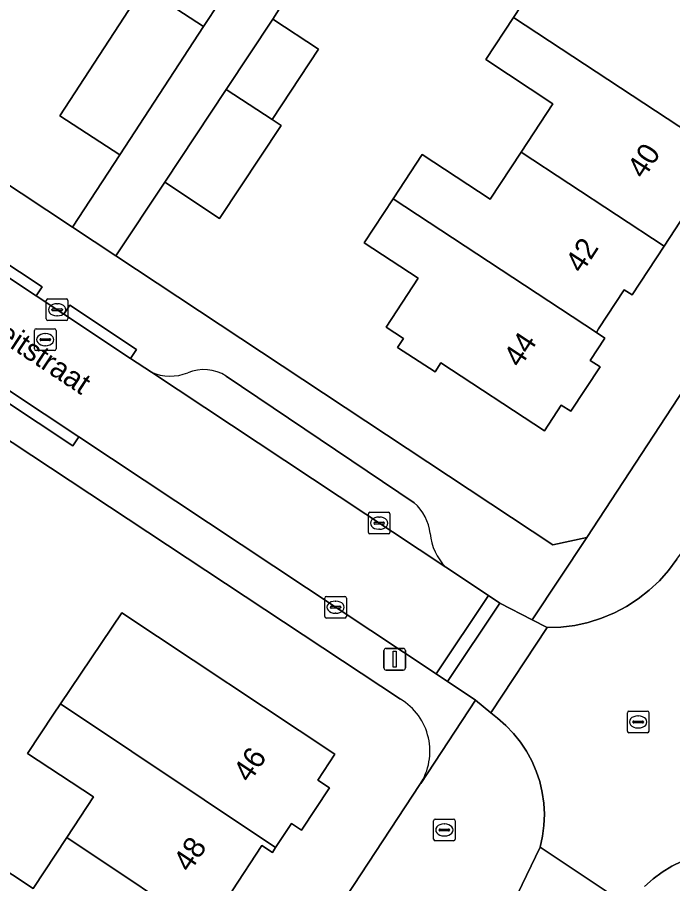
# Model space of a CAD drawing. Extents: x 159279 to 160377, y 384531 to 385888.
# Drawn here: x 159555.32 to 159585.63, y 385190.61 to 385230.66 of the extents above; entities that cross this region are included whole.
import ezdxf

# ---------------------------------------------------------------- set-up
doc = ezdxf.new("R2010")
doc.units = 0
for name, color, linetype in [('IMGEO_Erf', 7, 'Continuous'), ('IMGEO_Kolk', 7, 'Continuous'), ('IMGEO_Lichtmast', 7, 'Continuous'), ('IMGEO_Openbare_ruimte_label', 7, 'Continuous'), ('IMGEO_Pand', 7, 'Continuous'), ('IMGEO_Pand_nummerreeks', 7, 'Continuous'), ('IMGEO_Parkeervlak_open', 7, 'Continuous'), ('IMGEO_Rijbaan_lokaal_open', 7, 'Continuous'), ('IMGEO_Rioolput', 7, 'Continuous'), ('IMGEO_Voetpad_open', 7, 'Continuous')]:
    doc.layers.add(name, color=color, linetype=linetype)

msp = doc.modelspace()

# ---------------------------------------------------------------- linework, layer by layer
at = {"layer": 'IMGEO_Erf'}
for points in [[(159540.134, 385232.695), (159557.876, 385220.959), (159560.058, 385224.299), (159557.285, 385226.11), (159561.162, 385232.045), (159562.664, 385234.345), (159564.861, 385237.709), (159564.981, 385237.631), (159568.986, 385243.6), (159565.573, 385245.89), (159567.467, 385248.705), (159569.104, 385251.152), (159570.049, 385252.56), (159575.823, 385248.685), (159574.879, 385247.277), (159575.307, 385246.99), (159573.717, 385244.62), (159573.443, 385244.212), (159574.014, 385243.829), (159587.308, 385264.003), (159580.238, 385268.684), (159582.087, 385271.477), (159583.936, 385274.271), (159588.933, 385270.962)], [(159568.219, 385232.289), (159567.141, 385230.576), (159569.251, 385229.177), (159567.103, 385225.937), (159567.524, 385225.658), (159564.675, 385221.362), (159562.143, 385223.041), (159559.882, 385219.633), (159580.092, 385206.265), (159581.668, 385206.619), (159610.074, 385250)], [(159586.721, 385222.336), (159585.241, 385220.079), (159583.762, 385217.823), (159583.395, 385218.064), (159582.207, 385216.252), (159582.102, 385216.092), (159582.497, 385215.833), (159581.816, 385214.794), (159582.27, 385214.497), (159580.924, 385212.444), (159580.481, 385212.734), (159579.702, 385211.546), (159574.914, 385214.686), (159574.638, 385214.264), (159572.902, 385215.401), (159573.175, 385215.817), (159572.377, 385216.34), (159573.857, 385218.597), (159571.368, 385220.229), (159572.702, 385222.263), (159574.046, 385224.313), (159577.197, 385222.247), (159578.624, 385224.423), (159580.092, 385226.662), (159576.986, 385228.699), (159578.264, 385230.647), (159579.66, 385232.776)], [(159573.039, 385199.135), (159554.161, 385211.606), (159551.868, 385208.135), (159554.368, 385206.477), (159551.802, 385202.61), (159549.413, 385199.009), (159547.056, 385200.573), (159546.512, 385199.753), (159549.012, 385198.095), (159546.444, 385194.224), (159544.057, 385190.627), (159541.558, 385192.285), (159540.385, 385190.527)], [(159558.846, 385194.619), (159555.791, 385196.632), (159556.995, 385198.453), (159557.315, 385198.926), (159560.158, 385203.128), (159570.002, 385196.596), (159569.215, 385195.402), (159569.753, 385195.048), (159568.459, 385193.085), (159567.997, 385193.389), (159567.265, 385192.277), (159567.121, 385192.059), (159566.634, 385192.38), (159565.25, 385190.281)], [(159535.013, 385135.989), (159573.94, 385195.196)], [(159551.959, 385190.544), (159553.128, 385192.317), (159556.057, 385190.387), (159557.613, 385192.749), (159558.846, 385194.619)], [(159586.068, 385191.655), (159585.596, 385191.421), (159585.146, 385191.146), (159584.722, 385190.831), (159584.328, 385190.481)]]:
    msp.add_lwpolyline(points, dxfattribs=at)
msp.add_arc((159571.612, 385196.736), 2.792, 326.5197, 59.2485, dxfattribs=at)
at = {"layer": 'IMGEO_Kolk'}
for p, q in [((159556.659, 385216.713), (159556.659, 385217.565)), ((159556.734, 385217.639), (159557.586, 385217.639)), ((159557.66, 385217.565), (159557.66, 385216.713)), ((159556.918, 385217.133), (159556.918, 385217.145)), ((159556.961, 385217.182), (159557.359, 385217.182)), ((159557.147, 385217.419), (159557.172, 385217.419)), ((159557.402, 385217.145), (159557.402, 385217.133)), ((159557.356, 385217.096), (159556.958, 385217.096)), ((159557.17, 385216.859), (159557.145, 385216.859)), ((159557.586, 385216.639), (159556.734, 385216.639)), ((159571.555, 385206.849), (159571.555, 385207.701)), ((159571.63, 385207.775), (159572.482, 385207.775)), ((159572.043, 385207.555), (159572.068, 385207.555)), ((159572.556, 385207.701), (159572.556, 385206.849)), ((159571.814, 385207.269), (159571.814, 385207.281)), ((159572.252, 385207.232), (159571.854, 385207.232)), ((159571.857, 385207.318), (159572.255, 385207.318)), ((159572.298, 385207.281), (159572.298, 385207.269)), ((159572.482, 385206.775), (159571.63, 385206.775)), ((159572.066, 385206.995), (159572.041, 385206.995)), ((159569.538, 385202.963), (159569.538, 385203.815)), ((159569.613, 385203.889), (159570.465, 385203.889)), ((159570.026, 385203.669), (159570.051, 385203.669)), ((159570.539, 385203.815), (159570.539, 385202.963)), ((159569.797, 385203.383), (159569.797, 385203.395)), ((159570.235, 385203.346), (159569.837, 385203.346)), ((159569.84, 385203.432), (159570.238, 385203.432)), ((159570.049, 385203.109), (159570.024, 385203.109)), ((159570.281, 385203.395), (159570.281, 385203.383)), ((159570.465, 385202.889), (159569.613, 385202.889))]:
    msp.add_line(p, q, dxfattribs=at)
for points in [[(159556.659, 385216.713), (159556.659, 385217.565)], [(159556.734, 385217.639), (159557.586, 385217.639)], [(159557.66, 385217.565), (159557.66, 385216.713)], [(159557.586, 385216.639), (159556.734, 385216.639)], [(159571.555, 385206.849), (159571.555, 385207.701)], [(159571.63, 385207.775), (159572.482, 385207.775)], [(159572.556, 385207.701), (159572.556, 385206.849)], [(159572.482, 385206.775), (159571.63, 385206.775)], [(159569.538, 385202.963), (159569.538, 385203.815)], [(159569.613, 385203.889), (159570.465, 385203.889)], [(159570.539, 385203.815), (159570.539, 385202.963)], [(159570.465, 385202.889), (159569.613, 385202.889)]]:
    msp.add_lwpolyline(points, dxfattribs=at)
for centre, radius, start, end in [((159556.736, 385217.563), 0.0765, 91.552, 178.448), ((159556.736, 385217.563), 0.0765, 91.552, 178.448), ((159557.584, 385217.563), 0.0765, 1.552, 88.448), ((159557.584, 385217.563), 0.0765, 1.552, 88.448), ((159556.958, 385217.142), 0.0403, 85.8775, 175.7526), ((159556.955, 385217.132), 0.0366, 178.938, 274.7102), ((159557.359, 385217.139), 0.043, 264.8664, 352.4533), ((159557.363, 385217.144), 0.0386, 1.7309, 96.639), ((159556.736, 385216.715), 0.0765, 181.552, 268.448), ((159556.736, 385216.715), 0.0765, 181.552, 268.448), ((159557.584, 385216.715), 0.0765, 271.552, 358.448), ((159557.584, 385216.715), 0.0765, 271.552, 358.448), ((159571.632, 385207.699), 0.0765, 91.552, 178.448), ((159571.632, 385207.699), 0.0765, 91.552, 178.448), ((159572.48, 385207.699), 0.0765, 1.552, 88.448), ((159572.48, 385207.699), 0.0765, 1.552, 88.448), ((159571.854, 385207.278), 0.0403, 85.8775, 175.7526), ((159571.851, 385207.268), 0.0366, 178.938, 274.7102), ((159572.255, 385207.275), 0.043, 264.8664, 352.4533), ((159572.259, 385207.28), 0.0386, 1.7309, 96.639), ((159571.632, 385206.851), 0.0765, 181.552, 268.448), ((159571.632, 385206.851), 0.0765, 181.552, 268.448), ((159572.48, 385206.851), 0.0765, 271.552, 358.448), ((159572.48, 385206.851), 0.0765, 271.552, 358.448), ((159569.615, 385203.813), 0.0765, 91.552, 178.448), ((159569.615, 385203.813), 0.0765, 91.552, 178.448), ((159570.463, 385203.813), 0.0765, 1.552, 88.448), ((159570.463, 385203.813), 0.0765, 1.552, 88.448), ((159569.837, 385203.392), 0.0403, 85.8775, 175.7526), ((159569.834, 385203.382), 0.0366, 178.938, 274.7102), ((159570.238, 385203.389), 0.043, 264.8664, 352.4533), ((159570.242, 385203.394), 0.0386, 1.7309, 96.639), ((159569.615, 385202.965), 0.0765, 181.552, 268.448), ((159569.615, 385202.965), 0.0765, 181.552, 268.448), ((159570.463, 385202.965), 0.0765, 271.552, 358.448), ((159570.463, 385202.965), 0.0765, 271.552, 358.448)]:
    msp.add_arc(centre, radius, start, end, dxfattribs=at)
for centre, major_axis, ratio, start_param, end_param in [((159557.146, 385217.139), (-0.387, 0.002), 0.722429, 4.712389, 7.853982), ((159557.171, 385217.139), (-0.39, 0.002), 0.717154, 1.570796, 4.712389), ((159572.042, 385207.275), (-0.387, 0.002), 0.722429, 4.712389, 7.853982), ((159572.067, 385207.275), (-0.39, 0.002), 0.717154, 1.570796, 4.712389), ((159570.025, 385203.389), (-0.387, 0.002), 0.722429, 4.712389, 7.853982), ((159570.05, 385203.389), (-0.39, 0.002), 0.717154, 1.570796, 4.712389)]:
    msp.add_ellipse(centre, major_axis=major_axis, ratio=ratio, start_param=start_param, end_param=end_param, dxfattribs=at)
at = {"layer": 'IMGEO_Lichtmast'}
for p, q in [((159572.276, 385200.587), (159572.276, 385201.387)), ((159572.276, 385201.387), (159572.276, 385200.587)), ((159572.376, 385201.487), (159573.166, 385201.487)), ((159573.166, 385201.487), (159572.376, 385201.487)), ((159573.266, 385201.387), (159573.266, 385200.587)), ((159573.266, 385200.587), (159573.266, 385201.387)), ((159573.166, 385200.487), (159572.376, 385200.487)), ((159572.376, 385200.487), (159573.166, 385200.487))]:
    msp.add_line(p, q, dxfattribs=at)
msp.add_lwpolyline([(159572.696, 385201.362), (159572.846, 385201.362), (159572.846, 385200.612), (159572.696, 385200.612), (159572.696, 385201.362)], dxfattribs=at)
for centre, start, end in [((159572.376, 385201.387), 90, 180), ((159572.376, 385201.387), 90, 180), ((159573.166, 385201.387), 0, 90), ((159573.166, 385201.387), 360, 90), ((159572.376, 385200.587), 180, 270), ((159572.376, 385200.587), 180, 270), ((159573.166, 385200.587), 270, 0), ((159573.166, 385200.587), 270, 0)]:
    msp.add_arc(centre, 0.1, start, end, dxfattribs=at)
at = {"layer": 'IMGEO_Pand'}
for points in [[(159567.539, 385235.961), (159564.981, 385237.631), (159564.861, 385237.709), (159562.664, 385234.345), (159561.162, 385232.045), (159563.929, 385230.225), (159565.437, 385232.533), (159567.643, 385235.893)], [(159584.129, 385232.788), (159581.011, 385234.836), (159579.66, 385232.776), (159578.264, 385230.647), (159587.588, 385224.532), (159588.857, 385226.467), (159589.282, 385226.188), (159590.756, 385228.435)], [(159561.162, 385232.045), (159557.285, 385226.11), (159560.058, 385224.299), (159563.929, 385230.225)], [(159567.103, 385225.937), (159569.251, 385229.177), (159567.141, 385230.576), (159564.984, 385227.324)], [(159578.264, 385230.647), (159576.986, 385228.699), (159580.092, 385226.662), (159578.624, 385224.423), (159585.241, 385220.079), (159586.721, 385222.336), (159586.32, 385222.599), (159587.588, 385224.532)], [(159564.984, 385227.324), (159562.143, 385223.041), (159564.675, 385221.362), (159567.524, 385225.658), (159567.103, 385225.937)], [(159578.624, 385224.423), (159577.197, 385222.247), (159574.046, 385224.313), (159572.702, 385222.263), (159582.102, 385216.092), (159582.207, 385216.252), (159583.395, 385218.064), (159583.762, 385217.823), (159585.241, 385220.079)], [(159572.702, 385222.263), (159571.368, 385220.229), (159573.857, 385218.597), (159572.377, 385216.34), (159573.175, 385215.817), (159572.902, 385215.401), (159574.638, 385214.264), (159574.914, 385214.686), (159579.702, 385211.546), (159580.481, 385212.734), (159580.924, 385212.444), (159582.27, 385214.497), (159581.816, 385214.794), (159582.497, 385215.833), (159582.102, 385216.092)], [(159567.265, 385192.277), (159567.997, 385193.389), (159568.459, 385193.085), (159569.753, 385195.048), (159569.215, 385195.402), (159570.002, 385196.596), (159560.158, 385203.128), (159557.315, 385198.926)], [(159564.526, 385188.13), (159565.415, 385189.479), (159565.25, 385190.281), (159566.634, 385192.38), (159567.121, 385192.059), (159567.265, 385192.277), (159557.315, 385198.926), (159556.995, 385198.453), (159555.791, 385196.632), (159558.846, 385194.619), (159557.613, 385192.749)], [(159557.613, 385192.749), (159556.057, 385190.387), (159553.128, 385192.317), (159551.959, 385190.544), (159561.27, 385184.331), (159562.71, 385186.516), (159563.58, 385186.695), (159564.526, 385188.13)]]:
    msp.add_lwpolyline(points, close=True, dxfattribs=at)
at = {"layer": 'IMGEO_Parkeervlak_open'}
for points in [[(159561.521, 385214.25), (159575.138, 385205.233)], [(159573.673, 385208.214), (159564.978, 385214.071)]]:
    msp.add_lwpolyline(points, dxfattribs=at)
for centre, radius, start, end in [((159563.944, 385212.459), 1.915, 57.3295, 112.8284), ((159562.392, 385216.266), 2.196, 246.6238, 291.6029), ((159572.277, 385206.59), 2.142, 5.3877, 49.3098), ((159577.071, 385207.087), 2.679, 186.3484, 223.8021)]:
    msp.add_arc(centre, radius, start, end, dxfattribs=at)
at = {"layer": 'IMGEO_Rijbaan_lokaal_open'}
for points in [[(159554.953, 385213.385), (159558.16, 385211.263), (159574.689, 385200.309), (159577.106, 385203.93), (159575.138, 385205.233), (159561.521, 385214.25), (159560.555, 385214.89), (159557.466, 385216.936), (159556.185, 385217.783), (159552.991, 385219.899), (159552.028, 385220.537), (159545.411, 385224.965), (159541.635, 385227.423), (159538.775, 385229.313), (159538.484, 385229.512), (159537.956, 385229.86), (159535.535, 385226.241), (159539.571, 385223.563), (159543.959, 385220.719), (159550.572, 385216.287), (159553.792, 385214.157)], [(159574.689, 385200.309), (159575.214, 385199.961), (159577.631, 385203.582), (159577.106, 385203.93)], [(159579.823, 385202.444), (159579.129, 385202.804), (159577.631, 385203.582), (159575.214, 385199.961), (159576.499, 385199.102), (159576.505, 385199.097), (159577.218, 385198.505)], [(159581.725, 385190.818), (159579.503, 385192.301), (159578.449, 385190.118), (159578.102, 385189.592), (159581.809, 385187.106), (159582.156, 385187.632), (159583.575, 385189.584)]]:
    msp.add_lwpolyline(points, close=True, dxfattribs=at)
for points in [[(159585.828, 385205.604), (159585.445, 385205.089), (159585.017, 385204.609), (159584.548, 385204.17), (159584.042, 385203.775), (159583.503, 385203.426), (159582.935, 385203.127), (159582.342, 385202.88), (159581.729, 385202.687), (159581.102, 385202.549), (159580.465, 385202.468), (159579.823, 385202.444), (159577.218, 385198.505), (159577.533, 385198.258), (159577.919, 385197.923), (159578.273, 385197.555), (159578.593, 385197.157), (159578.877, 385196.732), (159579.121, 385196.283), (159579.324, 385195.815), (159579.484, 385195.33), (159579.6, 385194.832), (159579.672, 385194.327), (159579.698, 385193.817), (159579.678, 385193.306), (159579.613, 385192.8), (159579.503, 385192.301), (159581.725, 385190.818), (159583.575, 385189.584)], [(159584.328, 385190.481), (159584.722, 385190.831), (159585.146, 385191.146), (159585.596, 385191.421), (159586.068, 385191.655)]]:
    msp.add_lwpolyline(points, dxfattribs=at)
at = {"layer": 'IMGEO_Rioolput'}
for p, q in [((159556.109, 385215.33), (159556.109, 385216.182)), ((159556.184, 385216.256), (159557.036, 385216.256)), ((159556.597, 385216.036), (159556.622, 385216.036)), ((159557.11, 385216.182), (159557.11, 385215.33)), ((159556.368, 385215.75), (159556.368, 385215.762)), ((159556.806, 385215.713), (159556.408, 385215.713)), ((159556.411, 385215.799), (159556.809, 385215.799)), ((159556.852, 385215.762), (159556.852, 385215.75)), ((159557.036, 385215.256), (159556.184, 385215.256)), ((159556.62, 385215.476), (159556.595, 385215.476)), ((159583.535, 385197.66), (159583.535, 385198.512)), ((159583.61, 385198.586), (159584.462, 385198.586)), ((159584.023, 385198.366), (159584.048, 385198.366)), ((159584.536, 385198.512), (159584.536, 385197.66)), ((159583.794, 385198.08), (159583.794, 385198.092)), ((159584.232, 385198.043), (159583.834, 385198.043)), ((159583.837, 385198.129), (159584.235, 385198.129)), ((159584.278, 385198.092), (159584.278, 385198.08)), ((159584.462, 385197.586), (159583.61, 385197.586)), ((159584.046, 385197.806), (159584.021, 385197.806)), ((159574.57, 385192.668), (159574.57, 385193.52)), ((159574.645, 385193.594), (159575.497, 385193.594)), ((159575.571, 385193.52), (159575.571, 385192.668)), ((159574.829, 385193.088), (159574.829, 385193.1)), ((159574.872, 385193.137), (159575.27, 385193.137)), ((159575.058, 385193.374), (159575.083, 385193.374)), ((159575.313, 385193.1), (159575.313, 385193.088)), ((159575.267, 385193.051), (159574.869, 385193.051)), ((159575.081, 385192.814), (159575.056, 385192.814)), ((159575.497, 385192.594), (159574.645, 385192.594))]:
    msp.add_line(p, q, dxfattribs=at)
for points in [[(159556.109, 385215.33), (159556.109, 385216.182)], [(159556.184, 385216.256), (159557.036, 385216.256)], [(159557.11, 385216.182), (159557.11, 385215.33)], [(159557.036, 385215.256), (159556.184, 385215.256)], [(159583.535, 385197.66), (159583.535, 385198.512)], [(159583.61, 385198.586), (159584.462, 385198.586)], [(159584.536, 385198.512), (159584.536, 385197.66)], [(159584.462, 385197.586), (159583.61, 385197.586)], [(159574.57, 385192.668), (159574.57, 385193.52)], [(159574.645, 385193.594), (159575.497, 385193.594)], [(159575.571, 385193.52), (159575.571, 385192.668)], [(159575.497, 385192.594), (159574.645, 385192.594)]]:
    msp.add_lwpolyline(points, dxfattribs=at)
for centre, radius, start, end in [((159556.186, 385216.18), 0.0765, 91.552, 178.448), ((159556.186, 385216.18), 0.0765, 91.552, 178.448), ((159557.034, 385216.18), 0.0765, 1.552, 88.448), ((159557.034, 385216.18), 0.0765, 1.552, 88.448), ((159556.408, 385215.759), 0.0403, 85.8775, 175.7526), ((159556.405, 385215.749), 0.0366, 178.938, 274.7102), ((159556.809, 385215.756), 0.043, 264.8664, 352.4533), ((159556.813, 385215.761), 0.0386, 1.7309, 96.639), ((159556.186, 385215.332), 0.0765, 181.552, 268.448), ((159556.186, 385215.332), 0.0765, 181.552, 268.448), ((159557.034, 385215.332), 0.0765, 271.552, 358.448), ((159557.034, 385215.332), 0.0765, 271.552, 358.448), ((159583.612, 385198.51), 0.0765, 91.552, 178.448), ((159583.612, 385198.51), 0.0765, 91.552, 178.448), ((159584.46, 385198.51), 0.0765, 1.552, 88.448), ((159584.46, 385198.51), 0.0765, 1.552, 88.448), ((159583.834, 385198.089), 0.0403, 85.8775, 175.7526), ((159583.831, 385198.079), 0.0366, 178.938, 274.7102), ((159584.235, 385198.086), 0.043, 264.8664, 352.4533), ((159584.239, 385198.091), 0.0386, 1.7309, 96.639), ((159583.612, 385197.662), 0.0765, 181.552, 268.448), ((159583.612, 385197.662), 0.0765, 181.552, 268.448), ((159584.46, 385197.662), 0.0765, 271.552, 358.448), ((159584.46, 385197.662), 0.0765, 271.552, 358.448), ((159574.647, 385193.518), 0.0765, 91.552, 178.448), ((159574.647, 385193.518), 0.0765, 91.552, 178.448), ((159575.495, 385193.518), 0.0765, 1.552, 88.448), ((159575.495, 385193.518), 0.0765, 1.552, 88.448), ((159574.869, 385193.097), 0.0403, 85.8775, 175.7526), ((159575.274, 385193.099), 0.0386, 1.7309, 96.639), ((159574.866, 385193.087), 0.0366, 178.938, 274.7102), ((159575.27, 385193.094), 0.043, 264.8664, 352.4533), ((159574.647, 385192.67), 0.0765, 181.552, 268.448), ((159574.647, 385192.67), 0.0765, 181.552, 268.448), ((159575.495, 385192.67), 0.0765, 271.552, 358.448), ((159575.495, 385192.67), 0.0765, 271.552, 358.448)]:
    msp.add_arc(centre, radius, start, end, dxfattribs=at)
for centre, major_axis, ratio, start_param, end_param in [((159556.596, 385215.756), (-0.387, 0.002), 0.722429, 4.712389, 7.853982), ((159556.621, 385215.756), (-0.39, 0.002), 0.717154, 1.570796, 4.712389), ((159584.022, 385198.086), (-0.387, 0.002), 0.722429, 4.712389, 7.853982), ((159584.047, 385198.086), (-0.39, 0.002), 0.717154, 1.570796, 4.712389), ((159575.057, 385193.094), (-0.387, 0.002), 0.722429, 4.712389, 7.853982), ((159575.082, 385193.094), (-0.39, 0.002), 0.717154, 1.570796, 4.712389)]:
    msp.add_ellipse(centre, major_axis=major_axis, ratio=ratio, start_param=start_param, end_param=end_param, dxfattribs=at)
at = {"layer": 'IMGEO_Voetpad_open'}
for points in [[(159629.433, 385279.565), (159610.074, 385250), (159581.668, 385206.619), (159579.129, 385202.804), (159579.823, 385202.444), (159580.465, 385202.468), (159581.102, 385202.549), (159581.729, 385202.687), (159582.342, 385202.88), (159582.935, 385203.127), (159583.503, 385203.426), (159584.042, 385203.775), (159584.548, 385204.17), (159585.017, 385204.609), (159585.445, 385205.089), (159585.828, 385205.604), (159585.943, 385205.78), (159587.459, 385207.776), (159587.804, 385208.303), (159590.541, 385212.477)], [(159575.138, 385205.233), (159577.106, 385203.93), (159577.631, 385203.582), (159579.129, 385202.804), (159581.668, 385206.619), (159580.092, 385206.265), (159559.882, 385219.633), (159557.876, 385220.959), (159540.134, 385232.695)], [(159565.437, 385232.533), (159563.929, 385230.225), (159560.058, 385224.299), (159557.876, 385220.959), (159559.882, 385219.633), (159562.143, 385223.041), (159564.984, 385227.324), (159567.141, 385230.576), (159568.219, 385232.289)], [(159558.16, 385211.263), (159557.884, 385210.847), (159554.678, 385212.971), (159554.953, 385213.385), (159553.792, 385214.157), (159553.516, 385213.741), (159550.298, 385215.874), (159550.572, 385216.287), (159543.959, 385220.719), (159539.571, 385223.563), (159535.535, 385226.241), (159533.961, 385227.272), (159533.553, 385227.54), (159533.287, 385227.738), (159530.665, 385223.871), (159530.535, 385223.584)], [(159534.794, 385224.458), (159537.444, 385222.608), (159542.559, 385219.256), (159547.651, 385215.901), (159553.07, 385212.326), (159554.161, 385211.606), (159573.039, 385199.135)], [(159552.028, 385220.537), (159552.991, 385219.899), (159553.266, 385220.315), (159556.46, 385218.199), (159556.185, 385217.783), (159557.466, 385216.936), (159557.741, 385217.351), (159560.83, 385215.306), (159560.555, 385214.89), (159561.521, 385214.25)], [(159564.978, 385214.071), (159573.673, 385208.214)], [(159573.94, 385195.196), (159573.99, 385195.237), (159576.505, 385199.097), (159576.499, 385199.102), (159575.214, 385199.961), (159574.689, 385200.309), (159558.16, 385211.263)], [(159578.449, 385190.118), (159579.503, 385192.301), (159579.613, 385192.8), (159579.678, 385193.306), (159579.698, 385193.817), (159579.672, 385194.327), (159579.6, 385194.832), (159579.484, 385195.33), (159579.324, 385195.815), (159579.121, 385196.283), (159578.877, 385196.732), (159578.593, 385197.157), (159578.273, 385197.555), (159577.919, 385197.923), (159577.533, 385198.258), (159577.218, 385198.505), (159576.505, 385199.097), (159573.99, 385195.237), (159573.94, 385195.196), (159535.013, 385135.989)]]:
    msp.add_lwpolyline(points, dxfattribs=at)
for points in [[(159556.185, 385217.783), (159556.46, 385218.199), (159553.266, 385220.315), (159552.991, 385219.899)], [(159557.466, 385216.936), (159560.555, 385214.89), (159560.83, 385215.306), (159557.741, 385217.351)], [(159558.16, 385211.263), (159554.953, 385213.385), (159554.678, 385212.971), (159557.884, 385210.847)]]:
    msp.add_lwpolyline(points, close=True, dxfattribs=at)
for centre, radius, start, end in [((159563.944, 385212.459), 1.915, 57.3295, 112.8284), ((159562.392, 385216.266), 2.196, 246.6238, 291.6029), ((159572.277, 385206.59), 2.142, 5.3877, 49.3098), ((159577.071, 385207.087), 2.679, 186.3484, 223.8021), ((159571.612, 385196.736), 2.792, 326.5197, 59.2485)]:
    msp.add_arc(centre, radius, start, end, dxfattribs=at)

# ---------------------------------------------------------------- texts
at = {"layer": 'IMGEO_Openbare_ruimte_label'}
msp.add_text('Fahrenheitstraat', height=1, rotation=326.4529, dxfattribs=at).set_placement((159550.164, 385218.569))
at = {"layer": 'IMGEO_Pand_nummerreeks'}
for s, rotation, p in [('40', 56.7501, (159584.292, 385223.143)), ('42', 56.7515, (159581.429, 385218.776)), ('44', 56.7515, (159578.571, 385214.418)), ('46', 56.2415, (159566.061, 385195.234)), ('48', 56.2415, (159563.29, 385191.089))]:
    msp.add_text(s, height=1, rotation=rotation, dxfattribs=at).set_placement(p)

doc.saveas('drawing.dxf')
